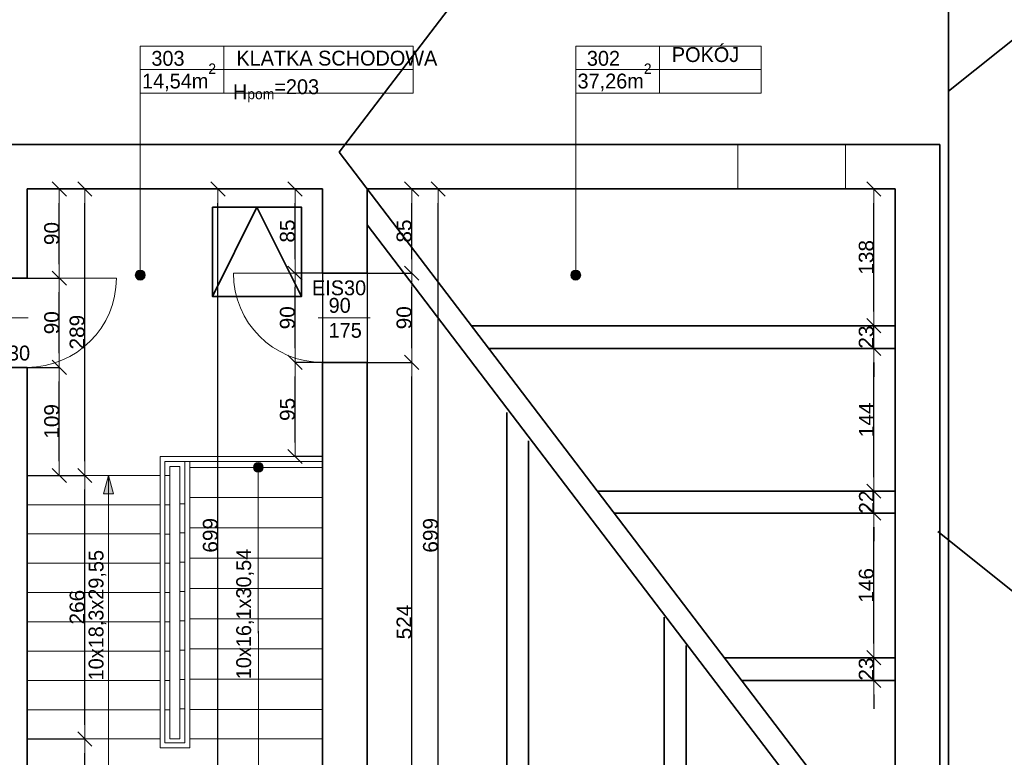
# Model space of a CAD drawing. Header units: metres. Extents: x 7506757 to 756746378, y 5735207 to 582114514.
# Tile 273 of 278: x 7695240 to 7705178, y 5928552 to 5935995. Entities that reach past the tile are written whole.
import ezdxf

# ---------------------------------------------------------------- set-up
doc = ezdxf.new("R2010")
doc.units = ezdxf.units.M
doc.header["$MEASUREMENT"] = 0
doc.header["$PDMODE"] = 2
doc.layers.get('0').update_dxf_attribs({"color": 250, "linetype": 'CONTINUOUS', "lineweight": 100, "plot": 0})
doc.layers.get('Defpoints').update_dxf_attribs({"linetype": 'CONTINUOUS'})
for name, color, linetype, lineweight in [('2D - Ogolne46', 7, 'CONTINUOUS', 18), ('7 - linia widok1', 7, 'CONTINUOUS', 13), ('M_OCIANA1', 7, 'CONTINUOUS', 13), ('M_OCIANA6', 5, 'CONTINUOUS', 35), ('M_OPISY1', 7, 'CONTINUOUS', 13), ('M_OPISY141', 7, 'CONTINUOUS', 0), ('m_umeblowanie1', 7, 'CONTINUOUS', 13), ('opis1', 7, 'CONTINUOUS', 13), ('WYMIARY', 8, 'CONTINUOUS', 13)]:
    doc.layers.add(name, color=color, linetype=linetype, lineweight=lineweight)
for name, color, linetype in [('M_OCIANA', 7, 'CONTINUOUS'), ('M_OPISY', 7, 'CONTINUOUS'), ('PWYMIAR', 7, 'CONTINUOUS')]:
    doc.layers.add(name, color=color, linetype=linetype)
doc.styles.add('GENERATED_STYLE_1', font='arial.ttf')
doc.styles.add('GENERATED_STYLE_2', font='txt')
doc.styles.add('GENERATED_STYLE_5', font='txt')
doc.dimstyles.new('GENERATED_STYLE__1', dxfattribs={"dimtxt": 150, "dimasz": 142.5, "dimexe": 0.18, "dimexo": 0, "dimgap": 0.09, "dimtad": 1, "dimdec": 0, "dimlfac": 0.1, "dimzin": 0, "dimdsep": 46, "dimtxsty": 'GENERATED_STYLE_1', "dimblk": 'ARROWHEAD_6', "dimblk1": 'ARROWHEAD_6', "dimblk2": 'ARROWHEAD_6', "dimcen": 0.09, "dimclrd": 251, "dimclre": 251, "dimclrt": 7, "dimazin": 0, "dimtfac": 1, "dimtdec": 4, "dimtmove": 0, "dimatfit": 3, "dimfxl": 0, "dimtolj": 1, "dimtzin": 0, "dimarcsym": 0})
doc.dimstyles.new('GENERATED_STYLE__2', dxfattribs={"dimtxt": 150, "dimasz": 142.5, "dimexe": 0.18, "dimexo": 0, "dimgap": 0.09, "dimtad": 1, "dimtih": 1, "dimtoh": 1, "dimdec": 0, "dimlfac": 0.1, "dimzin": 0, "dimdsep": 46, "dimtxsty": 'GENERATED_STYLE_1', "dimblk": 'ARROWHEAD_6', "dimblk1": 'ARROWHEAD_6', "dimblk2": 'ARROWHEAD_6', "dimcen": 0.09, "dimclrd": 251, "dimclre": 251, "dimclrt": 7, "dimazin": 0, "dimtfac": 1, "dimtdec": 4, "dimtmove": 0, "dimatfit": 3, "dimfxl": 0, "dimtolj": 1, "dimtzin": 0, "dimarcsym": 0})
doc.dimstyles.new('GENERATED_STYLE__3', dxfattribs={"dimtxt": 150, "dimasz": 142.5, "dimexe": 0.18, "dimexo": 0, "dimgap": 0.09, "dimtad": 1, "dimdec": 0, "dimlfac": 0.1, "dimzin": 0, "dimdsep": 46, "dimtxsty": 'GENERATED_STYLE_1', "dimblk": 'ARROWHEAD_6', "dimblk1": 'ARROWHEAD_6', "dimblk2": 'ARROWHEAD_6', "dimcen": 0.09, "dimclrd": 251, "dimclre": 251, "dimclrt": 7, "dimazin": 0, "dimtfac": 1, "dimtdec": 4, "dimtmove": 2, "dimatfit": 3, "dimfxl": 0, "dimtolj": 1, "dimtzin": 0, "dimarcsym": 0})

# ---------------------------------------------------------------- blocks, each defined once
blk = doc.blocks.new('Linia_27', base_point=(605370.8, 384381.4))
at = {"layer": 'M_OPISY1', "linetype": 'Continuous'}
blk.add_hatch(color=256, dxfattribs=at).paths.add_polyline_path([(605420.8, 382438), (605417, 382457.2), (605406.2, 382473.4), (605390, 382484.2), (605370.8, 382488), (605351.7, 382484.2), (605335.5, 382473.4), (605324.6, 382457.2), (605320.8, 382438), (605324.6, 382418.9), (605335.5, 382402.7), (605351.7, 382391.8), (605370.8, 382388), (605390, 382391.8), (605406.2, 382402.7), (605417, 382418.9)], flags=0)
blk.add_circle((605370.8, 382438), 50, dxfattribs=at)
at = {"layer": 'M_OPISY141', "linetype": 'Continuous'}
blk.add_line((605370.8, 384381.4), (605370.8, 382488), dxfattribs=at)
blk = doc.blocks.new('Linia_29', base_point=(600975, 384381.4))
at = {"layer": 'M_OPISY1', "linetype": 'Continuous'}
blk.add_hatch(color=256, dxfattribs=at).paths.add_polyline_path([(601025, 382438), (601021.2, 382457.2), (601010.3, 382473.4), (600994.1, 382484.2), (600975, 382488), (600955.9, 382484.2), (600939.6, 382473.4), (600928.8, 382457.2), (600925, 382438), (600928.8, 382418.9), (600939.6, 382402.7), (600955.9, 382391.8), (600975, 382388), (600994.1, 382391.8), (601010.3, 382402.7), (601021.2, 382418.9)], flags=0)
blk.add_circle((600975, 382438), 50, dxfattribs=at)
at = {"layer": 'M_OPISY141', "linetype": 'Continuous'}
blk.add_line((600975, 384381.4), (600975, 382488), dxfattribs=at)
blk = doc.blocks.new('Polilinia_3', base_point=(602167, 380498.2))
at = {"layer": 'M_OCIANA1', "linetype": 'Continuous'}
blk.add_hatch(color=256, dxfattribs=at).paths.add_polyline_path([(602217, 380498.2), (602213.2, 380517.4), (602202.4, 380533.6), (602186.2, 380544.4), (602167, 380548.2), (602147.9, 380544.4), (602131.7, 380533.6), (602120.8, 380517.4), (602117, 380498.2), (602120.8, 380479.1), (602131.7, 380462.9), (602147.9, 380452), (602167, 380448.2), (602186.2, 380452), (602202.4, 380462.9), (602213.2, 380479.1)], flags=0)
at = {"layer": 'M_OCIANA1', "linetype": 'Continuous', "flags": 128}
blk.add_lwpolyline([(602167, 380448.2), (602167.1, 377197.7), (600654.7, 377197.7), (600654.7, 380417.2)], dxfattribs=at)
at = {"layer": 'M_OCIANA1', "linetype": 'Continuous'}
blk.add_circle((602167, 380498.2), 50, dxfattribs=at)
blk = doc.blocks.new('Polilinia_4', base_point=(602167, 380498.2))
at = {"layer": 'M_OCIANA1', "linetype": 'Continuous'}
blk.add_hatch(color=256, dxfattribs=at).paths.add_polyline_path([(600654.7, 380417.2), (600704.7, 380230.6), (600604.7, 380230.6)], flags=0)
for p, q in [((600654.7, 380417.2), (600604.7, 380230.6)), ((600654.7, 380417.2), (600704.7, 380230.6)), ((600704.7, 380230.6), (600604.7, 380230.6))]:
    blk.add_line(p, q, dxfattribs=at)
at = {"layer": 'M_OCIANA1', "linetype": 'Continuous', "flags": 128}
blk.add_lwpolyline([(602167, 380498.2), (602167.1, 377197.7), (600654.7, 377197.7), (600654.7, 380230.6)], dxfattribs=at)
blk = doc.blocks.new('ARROWHEAD_6')
at = {"color": 0, "linetype": 'Continuous', "lineweight": 0}
for p, q in [((0, 0), (-1, 0)), ((-0.5, -0.5), (0.5, 0.5))]:
    blk.add_line(p, q, dxfattribs=at)
blk = doc.blocks.new('*D6877')
at = {"layer": 'Defpoints', "color": 0, "linetype": 'Continuous', "transparency": 16777216}
for p in [(7695316.1, 5928736.8), (7695896.3, 5928736.8), (7695316.1, 5927296.8)]:
    blk.add_point(p, dxfattribs=at)
at = {"layer": 'PWYMIAR', "color": 251, "linetype": 'Continuous', "lineweight": -2, "transparency": 16777216}
for p, q in [((7695316.1, 5928736.8), (7695896.5, 5928736.8)), ((7695896.3, 5927439.3), (7695896.3, 5928594.3)), ((7695316.1, 5927296.8), (7695896.5, 5927296.8))]:
    blk.add_line(p, q, dxfattribs=at)
at = {"layer": 'PWYMIAR', "color": 251, "linetype": 'Continuous', "lineweight": -2, "transparency": 16777216, "xscale": 142.5, "yscale": 142.5, "zscale": 142.5}
for p, rotation in [((7695896.3, 5928736.8), 90), ((7695896.3, 5927296.8), 270)]:
    blk.add_blockref('ARROWHEAD_6', p, dxfattribs=dict(at, rotation=rotation))
at = {"layer": 'PWYMIAR', "color": 7, "linetype": 'Continuous', "lineweight": 13, "transparency": 16777216, "insert": (7695820.9, 5928016.8), "char_height": 150, "attachment_point": 5, "rotation": 90, "style": 'GENERATED_STYLE_1'}
blk.add_mtext('\\A1;144', dxfattribs=at)
blk = doc.blocks.new('*D6878')
at = {"layer": 'Defpoints', "color": 0, "linetype": 'Continuous', "transparency": 16777216}
for p in [(7695316.1, 5931396.3), (7695896.3, 5931396.3), (7695316.1, 5928736.8)]:
    blk.add_point(p, dxfattribs=at)
at = {"layer": 'PWYMIAR', "color": 251, "linetype": 'Continuous', "lineweight": -2, "transparency": 16777216}
for p, q in [((7695316.1, 5931396.3), (7695896.5, 5931396.3)), ((7695896.3, 5928879.3), (7695896.3, 5931253.8)), ((7695316.1, 5928736.8), (7695896.5, 5928736.8))]:
    blk.add_line(p, q, dxfattribs=at)
at = {"layer": 'PWYMIAR', "color": 251, "linetype": 'Continuous', "lineweight": -2, "transparency": 16777216, "xscale": 142.5, "yscale": 142.5, "zscale": 142.5}
for p, rotation in [((7695896.3, 5931396.3), 90), ((7695896.3, 5928736.8), 270)]:
    blk.add_blockref('ARROWHEAD_6', p, dxfattribs=dict(at, rotation=rotation))
at = {"layer": 'PWYMIAR', "color": 7, "linetype": 'Continuous', "lineweight": 13, "transparency": 16777216, "insert": (7695819.6, 5930066.6), "char_height": 150, "attachment_point": 5, "rotation": 90, "style": 'GENERATED_STYLE_1'}
blk.add_mtext('\\A1;266', dxfattribs=at)
blk = doc.blocks.new('*D6879')
at = {"layer": 'Defpoints', "color": 0, "linetype": 'Continuous', "transparency": 16777216}
for p in [(7695316.1, 5934286.8), (7695896.3, 5934286.8), (7695316.1, 5931396.3)]:
    blk.add_point(p, dxfattribs=at)
at = {"layer": 'PWYMIAR', "color": 251, "linetype": 'Continuous', "lineweight": -2, "transparency": 16777216}
for p, q in [((7695316.1, 5934286.8), (7695896.5, 5934286.8)), ((7695896.3, 5931538.8), (7695896.3, 5934144.3)), ((7695316.1, 5931396.3), (7695896.5, 5931396.3))]:
    blk.add_line(p, q, dxfattribs=at)
at = {"layer": 'PWYMIAR', "color": 251, "linetype": 'Continuous', "lineweight": -2, "transparency": 16777216, "xscale": 142.5, "yscale": 142.5, "zscale": 142.5}
for p, rotation in [((7695896.3, 5934286.8), 90), ((7695896.3, 5931396.3), 270)]:
    blk.add_blockref('ARROWHEAD_6', p, dxfattribs=dict(at, rotation=rotation))
at = {"layer": 'PWYMIAR', "color": 7, "linetype": 'Continuous', "lineweight": 13, "transparency": 16777216, "insert": (7695819.6, 5932841.6), "char_height": 150, "attachment_point": 5, "rotation": 90, "style": 'GENERATED_STYLE_1'}
blk.add_mtext('\\A1;289', dxfattribs=at)
blk = doc.blocks.new('*D6880')
at = {"layer": 'Defpoints', "color": 0, "linetype": 'Continuous', "transparency": 16777216}
for p in [(7698018.9, 5932536.8), (7698296.1, 5932536.8), (7698296.1, 5931587.4)]:
    blk.add_point(p, dxfattribs=at)
at = {"layer": 'PWYMIAR', "color": 251, "linetype": 'Continuous', "lineweight": -2, "transparency": 16777216}
for p, q in [((7698296.1, 5932536.8), (7698018.7, 5932536.8)), ((7698018.9, 5931729.9), (7698018.9, 5932394.3)), ((7698296.1, 5931587.4), (7698018.7, 5931587.4))]:
    blk.add_line(p, q, dxfattribs=at)
at = {"layer": 'PWYMIAR', "color": 251, "linetype": 'Continuous', "lineweight": -2, "transparency": 16777216, "xscale": 142.5, "yscale": 142.5, "zscale": 142.5}
for p, rotation in [((7698018.9, 5932536.8), 90), ((7698018.9, 5931587.4), 270)]:
    blk.add_blockref('ARROWHEAD_6', p, dxfattribs=dict(at, rotation=rotation))
at = {"layer": 'PWYMIAR', "color": 7, "linetype": 'Continuous', "lineweight": 13, "transparency": 16777216, "insert": (7697942.2, 5932062.1), "char_height": 150, "attachment_point": 5, "rotation": 90, "style": 'GENERATED_STYLE_1'}
blk.add_mtext('\\A1;95', dxfattribs=at)
blk = doc.blocks.new('*D6881')
at = {"layer": 'Defpoints', "color": 0, "linetype": 'Continuous', "transparency": 16777216}
for p in [(7698018.9, 5933436.8), (7698296.1, 5933436.8), (7698296.1, 5932536.8)]:
    blk.add_point(p, dxfattribs=at)
at = {"layer": 'PWYMIAR', "color": 251, "linetype": 'Continuous', "lineweight": -2, "transparency": 16777216}
for p, q in [((7698296.1, 5933436.8), (7698018.7, 5933436.8)), ((7698018.9, 5932679.3), (7698018.9, 5933294.3)), ((7698296.1, 5932536.8), (7698018.7, 5932536.8))]:
    blk.add_line(p, q, dxfattribs=at)
at = {"layer": 'PWYMIAR', "color": 251, "linetype": 'Continuous', "lineweight": -2, "transparency": 16777216, "xscale": 142.5, "yscale": 142.5, "zscale": 142.5}
for p, rotation in [((7698018.9, 5933436.8), 90), ((7698018.9, 5932536.8), 270)]:
    blk.add_blockref('ARROWHEAD_6', p, dxfattribs=dict(at, rotation=rotation))
at = {"layer": 'PWYMIAR', "color": 7, "linetype": 'Continuous', "lineweight": 13, "transparency": 16777216, "insert": (7697942.2, 5932986.8), "char_height": 150, "attachment_point": 5, "rotation": 90, "style": 'GENERATED_STYLE_1'}
blk.add_mtext('\\A1;90', dxfattribs=at)
blk = doc.blocks.new('*D6882')
at = {"layer": 'Defpoints', "color": 0, "linetype": 'Continuous', "transparency": 16777216}
for p in [(7698018.9, 5934286.8), (7698296.1, 5934286.8), (7698296.1, 5933436.8)]:
    blk.add_point(p, dxfattribs=at)
at = {"layer": 'PWYMIAR', "color": 251, "linetype": 'Continuous', "lineweight": -2, "transparency": 16777216}
for p, q in [((7698296.1, 5934286.8), (7698018.7, 5934286.8)), ((7698018.9, 5933579.3), (7698018.9, 5934144.3)), ((7698296.1, 5933436.8), (7698018.7, 5933436.8))]:
    blk.add_line(p, q, dxfattribs=at)
at = {"layer": 'PWYMIAR', "color": 251, "linetype": 'Continuous', "lineweight": -2, "transparency": 16777216, "xscale": 142.5, "yscale": 142.5, "zscale": 142.5}
for p, rotation in [((7698018.9, 5934286.8), 90), ((7698018.9, 5933436.8), 270)]:
    blk.add_blockref('ARROWHEAD_6', p, dxfattribs=dict(at, rotation=rotation))
at = {"layer": 'PWYMIAR', "color": 7, "linetype": 'Continuous', "lineweight": 13, "transparency": 16777216, "insert": (7697942.2, 5933861.8), "char_height": 150, "attachment_point": 5, "rotation": 90, "style": 'GENERATED_STYLE_1'}
blk.add_mtext('\\A1;85', dxfattribs=at)
blk = doc.blocks.new('*D6883')
at = {"layer": 'Defpoints', "color": 0, "linetype": 'Continuous', "transparency": 16777216}
for p in [(7695316.1, 5932486.8), (7695639.6, 5932486.8), (7695316.1, 5931396.3)]:
    blk.add_point(p, dxfattribs=at)
at = {"layer": 'PWYMIAR', "color": 251, "linetype": 'Continuous', "lineweight": -2, "transparency": 16777216}
for p, q in [((7695316.1, 5932486.8), (7695639.7, 5932486.8)), ((7695639.6, 5931538.8), (7695639.6, 5932344.3)), ((7695316.1, 5931396.3), (7695639.7, 5931396.3))]:
    blk.add_line(p, q, dxfattribs=at)
at = {"layer": 'PWYMIAR', "color": 251, "linetype": 'Continuous', "lineweight": -2, "transparency": 16777216, "xscale": 142.5, "yscale": 142.5, "zscale": 142.5}
for p, rotation in [((7695639.6, 5932486.8), 90), ((7695639.6, 5931396.3), 270)]:
    blk.add_blockref('ARROWHEAD_6', p, dxfattribs=dict(at, rotation=rotation))
at = {"layer": 'PWYMIAR', "color": 7, "linetype": 'Continuous', "lineweight": 13, "transparency": 16777216, "insert": (7695562.9, 5931941.6), "char_height": 150, "attachment_point": 5, "rotation": 90, "style": 'GENERATED_STYLE_1'}
blk.add_mtext('\\A1;109', dxfattribs=at)
blk = doc.blocks.new('*D6884')
at = {"layer": 'Defpoints', "color": 0, "linetype": 'Continuous', "transparency": 16777216}
for p in [(7695316.1, 5933386.8), (7695639.6, 5933386.8), (7695316.1, 5932486.8)]:
    blk.add_point(p, dxfattribs=at)
at = {"layer": 'PWYMIAR', "color": 251, "linetype": 'Continuous', "lineweight": -2, "transparency": 16777216}
for p, q in [((7695316.1, 5933386.8), (7695639.7, 5933386.8)), ((7695639.6, 5932629.3), (7695639.6, 5933244.3)), ((7695316.1, 5932486.8), (7695639.7, 5932486.8))]:
    blk.add_line(p, q, dxfattribs=at)
at = {"layer": 'PWYMIAR', "color": 251, "linetype": 'Continuous', "lineweight": -2, "transparency": 16777216, "xscale": 142.5, "yscale": 142.5, "zscale": 142.5}
for p, rotation in [((7695639.6, 5933386.8), 90), ((7695639.6, 5932486.8), 270)]:
    blk.add_blockref('ARROWHEAD_6', p, dxfattribs=dict(at, rotation=rotation))
at = {"layer": 'PWYMIAR', "color": 7, "linetype": 'Continuous', "lineweight": 13, "transparency": 16777216, "insert": (7695562.9, 5932936.8), "char_height": 150, "attachment_point": 5, "rotation": 90, "style": 'GENERATED_STYLE_1'}
blk.add_mtext('\\A1;90', dxfattribs=at)
blk = doc.blocks.new('*D6885')
at = {"layer": 'Defpoints', "color": 0, "linetype": 'Continuous', "transparency": 16777216}
for p in [(7695316.1, 5934286.8), (7695639.6, 5934286.8), (7695316.1, 5933386.8)]:
    blk.add_point(p, dxfattribs=at)
at = {"layer": 'PWYMIAR', "color": 251, "linetype": 'Continuous', "lineweight": -2, "transparency": 16777216}
for p, q in [((7695316.1, 5934286.8), (7695639.7, 5934286.8)), ((7695639.6, 5933529.3), (7695639.6, 5934144.3)), ((7695316.1, 5933386.8), (7695639.7, 5933386.8))]:
    blk.add_line(p, q, dxfattribs=at)
at = {"layer": 'PWYMIAR', "color": 251, "linetype": 'Continuous', "lineweight": -2, "transparency": 16777216, "xscale": 142.5, "yscale": 142.5, "zscale": 142.5}
for p, rotation in [((7695639.6, 5934286.8), 90), ((7695639.6, 5933386.8), 270)]:
    blk.add_blockref('ARROWHEAD_6', p, dxfattribs=dict(at, rotation=rotation))
at = {"layer": 'PWYMIAR', "color": 7, "linetype": 'Continuous', "lineweight": 13, "transparency": 16777216, "insert": (7695562.9, 5933836.8), "char_height": 150, "attachment_point": 5, "rotation": 90, "style": 'GENERATED_STYLE_1'}
blk.add_mtext('\\A1;90', dxfattribs=at)
blk = doc.blocks.new('*D6886')
at = {"layer": 'Defpoints', "color": 0, "linetype": 'Continuous', "transparency": 16777216}
for p in [(7695316.1, 5934286.8), (7697241.1, 5934286.8), (7695316.1, 5927296.8)]:
    blk.add_point(p, dxfattribs=at)
at = {"layer": 'PWYMIAR', "color": 251, "linetype": 'Continuous', "lineweight": -2, "transparency": 16777216}
for p, q in [((7695316.1, 5934286.8), (7697241.3, 5934286.8)), ((7697241.1, 5927439.3), (7697241.1, 5934144.3)), ((7695316.1, 5927296.8), (7697241.3, 5927296.8))]:
    blk.add_line(p, q, dxfattribs=at)
at = {"layer": 'PWYMIAR', "color": 251, "linetype": 'Continuous', "lineweight": -2, "transparency": 16777216, "xscale": 142.5, "yscale": 142.5, "zscale": 142.5}
for p, rotation in [((7697241.1, 5934286.8), 90), ((7697241.1, 5927296.8), 270)]:
    blk.add_blockref('ARROWHEAD_6', p, dxfattribs=dict(at, rotation=rotation))
at = {"layer": 'PWYMIAR', "color": 7, "linetype": 'Continuous', "lineweight": 13, "transparency": 16777216, "insert": (7697164.4, 5930791.8), "char_height": 150, "attachment_point": 5, "rotation": 90, "style": 'GENERATED_STYLE_1'}
blk.add_mtext('\\A1;699', dxfattribs=at)
blk = doc.blocks.new('*D6887')
at = {"layer": 'Defpoints', "color": 0, "linetype": 'Continuous', "transparency": 16777216}
for p in [(7698296.1, 5934286.8), (7698746.1, 5933436.8), (7698746.1, 5927996.4)]:
    blk.add_point(p, dxfattribs=at)
at = {"layer": 'PWYMIAR', "color": 251, "linetype": 'Continuous', "lineweight": -2, "transparency": 16777216}
for p, q in [((7698296.1, 5934286.8), (7698296.1, 5927996.2)), ((7698746.1, 5933436.8), (7698746.1, 5927996.2)), ((7698438.6, 5927996.4), (7698603.6, 5927996.4))]:
    blk.add_line(p, q, dxfattribs=at)
at = {"layer": 'PWYMIAR', "color": 251, "linetype": 'Continuous', "lineweight": -2, "transparency": 16777216, "xscale": 142.5, "yscale": 142.5, "zscale": 142.5, "rotation": 180}
blk.add_blockref('ARROWHEAD_6', (7698296.1, 5927996.4), dxfattribs=at)
at = {"layer": 'PWYMIAR', "color": 251, "linetype": 'Continuous', "lineweight": -2, "transparency": 16777216, "xscale": 142.5, "yscale": 142.5, "zscale": 142.5}
blk.add_blockref('ARROWHEAD_6', (7698746.1, 5927996.4), dxfattribs=at)
at = {"layer": 'PWYMIAR', "color": 7, "linetype": 'Continuous', "lineweight": 13, "transparency": 16777216, "insert": (7698521.1, 5928072.7), "char_height": 150, "attachment_point": 5, "style": 'GENERATED_STYLE_1'}
blk.add_mtext('\\A1;45', dxfattribs=at)
blk = doc.blocks.new('*D6888')
at = {"layer": 'Defpoints', "color": 0, "linetype": 'Continuous', "transparency": 16777216}
for p in [(7704076.1, 5934286.8), (7698746.1, 5933436.8), (7704076.1, 5927996.4)]:
    blk.add_point(p, dxfattribs=at)
at = {"layer": 'PWYMIAR', "color": 251, "linetype": 'Continuous', "lineweight": -2, "transparency": 16777216}
for p, q in [((7704076.1, 5934286.8), (7704076.1, 5927996.2)), ((7698746.1, 5933436.8), (7698746.1, 5927996.2)), ((7698888.6, 5927996.4), (7703933.6, 5927996.4))]:
    blk.add_line(p, q, dxfattribs=at)
at = {"layer": 'PWYMIAR', "color": 251, "linetype": 'Continuous', "lineweight": -2, "transparency": 16777216, "xscale": 142.5, "yscale": 142.5, "zscale": 142.5, "rotation": 180}
blk.add_blockref('ARROWHEAD_6', (7698746.1, 5927996.4), dxfattribs=at)
at = {"layer": 'PWYMIAR', "color": 251, "linetype": 'Continuous', "lineweight": -2, "transparency": 16777216, "xscale": 142.5, "yscale": 142.5, "zscale": 142.5}
blk.add_blockref('ARROWHEAD_6', (7704076.1, 5927996.4), dxfattribs=at)
at = {"layer": 'PWYMIAR', "color": 7, "linetype": 'Continuous', "lineweight": 13, "transparency": 16777216, "insert": (7701411.1, 5928073.1), "char_height": 150, "attachment_point": 5, "style": 'GENERATED_STYLE_1'}
blk.add_mtext('\\A1;533', dxfattribs=at)
blk = doc.blocks.new('*D6917')
at = {"layer": 'Defpoints', "color": 0, "linetype": 'Continuous', "transparency": 16777216}
for p in [(7698746.1, 5932536.8), (7699196.6, 5932536.8), (7698746.1, 5927296.8)]:
    blk.add_point(p, dxfattribs=at)
at = {"layer": 'PWYMIAR', "color": 251, "linetype": 'Continuous', "lineweight": -2, "transparency": 16777216}
for p, q in [((7698746.1, 5932536.8), (7699196.7, 5932536.8)), ((7699196.6, 5927439.3), (7699196.6, 5932394.3)), ((7698746.1, 5927296.8), (7699196.7, 5927296.8))]:
    blk.add_line(p, q, dxfattribs=at)
at = {"layer": 'PWYMIAR', "color": 251, "linetype": 'Continuous', "lineweight": -2, "transparency": 16777216, "xscale": 142.5, "yscale": 142.5, "zscale": 142.5}
for p, rotation in [((7699196.6, 5932536.8), 90), ((7699196.6, 5927296.8), 270)]:
    blk.add_blockref('ARROWHEAD_6', p, dxfattribs=dict(at, rotation=rotation))
at = {"layer": 'PWYMIAR', "color": 7, "linetype": 'Continuous', "lineweight": 13, "transparency": 16777216, "insert": (7699119.9, 5929916.8), "char_height": 150, "attachment_point": 5, "rotation": 90, "style": 'GENERATED_STYLE_1'}
blk.add_mtext('\\A1;524', dxfattribs=at)
blk = doc.blocks.new('*D6918')
at = {"layer": 'Defpoints', "color": 0, "linetype": 'Continuous', "transparency": 16777216}
for p in [(7698746.1, 5933436.8), (7699196.6, 5933436.8), (7698746.1, 5932536.8)]:
    blk.add_point(p, dxfattribs=at)
at = {"layer": 'PWYMIAR', "color": 251, "linetype": 'Continuous', "lineweight": -2, "transparency": 16777216}
for p, q in [((7698746.1, 5933436.8), (7699196.7, 5933436.8)), ((7699196.6, 5932679.3), (7699196.6, 5933294.3)), ((7698746.1, 5932536.8), (7699196.7, 5932536.8))]:
    blk.add_line(p, q, dxfattribs=at)
at = {"layer": 'PWYMIAR', "color": 251, "linetype": 'Continuous', "lineweight": -2, "transparency": 16777216, "xscale": 142.5, "yscale": 142.5, "zscale": 142.5}
for p, rotation in [((7699196.6, 5933436.8), 90), ((7699196.6, 5932536.8), 270)]:
    blk.add_blockref('ARROWHEAD_6', p, dxfattribs=dict(at, rotation=rotation))
at = {"layer": 'PWYMIAR', "color": 7, "linetype": 'Continuous', "lineweight": 13, "transparency": 16777216, "insert": (7699119.9, 5932986.8), "char_height": 150, "attachment_point": 5, "rotation": 90, "style": 'GENERATED_STYLE_1'}
blk.add_mtext('\\A1;90', dxfattribs=at)
blk = doc.blocks.new('*D6919')
at = {"layer": 'Defpoints', "color": 0, "linetype": 'Continuous', "transparency": 16777216}
for p in [(7698746.1, 5934286.8), (7699196.6, 5934286.8), (7698746.1, 5933436.8)]:
    blk.add_point(p, dxfattribs=at)
at = {"layer": 'PWYMIAR', "color": 251, "linetype": 'Continuous', "lineweight": -2, "transparency": 16777216}
for p, q in [((7698746.1, 5934286.8), (7699196.7, 5934286.8)), ((7699196.6, 5933579.3), (7699196.6, 5934144.3)), ((7698746.1, 5933436.8), (7699196.7, 5933436.8))]:
    blk.add_line(p, q, dxfattribs=at)
at = {"layer": 'PWYMIAR', "color": 251, "linetype": 'Continuous', "lineweight": -2, "transparency": 16777216, "xscale": 142.5, "yscale": 142.5, "zscale": 142.5}
for p, rotation in [((7699196.6, 5934286.8), 90), ((7699196.6, 5933436.8), 270)]:
    blk.add_blockref('ARROWHEAD_6', p, dxfattribs=dict(at, rotation=rotation))
at = {"layer": 'PWYMIAR', "color": 7, "linetype": 'Continuous', "lineweight": 13, "transparency": 16777216, "insert": (7699119.9, 5933861.8), "char_height": 150, "attachment_point": 5, "rotation": 90, "style": 'GENERATED_STYLE_1'}
blk.add_mtext('\\A1;85', dxfattribs=at)
blk = doc.blocks.new('*D6921')
at = {"layer": 'Defpoints', "color": 0, "linetype": 'Continuous', "transparency": 16777216}
for p in [(7698746.1, 5934286.8), (7699463.4, 5934286.8), (7698746.1, 5927296.8)]:
    blk.add_point(p, dxfattribs=at)
at = {"layer": 'PWYMIAR', "color": 251, "linetype": 'Continuous', "lineweight": -2, "transparency": 16777216}
for p, q in [((7698746.1, 5934286.8), (7699463.5, 5934286.8)), ((7699463.4, 5927439.3), (7699463.4, 5934144.3)), ((7698746.1, 5927296.8), (7699463.5, 5927296.8))]:
    blk.add_line(p, q, dxfattribs=at)
at = {"layer": 'PWYMIAR', "color": 251, "linetype": 'Continuous', "lineweight": -2, "transparency": 16777216, "xscale": 142.5, "yscale": 142.5, "zscale": 142.5}
for p, rotation in [((7699463.4, 5934286.8), 90), ((7699463.4, 5927296.8), 270)]:
    blk.add_blockref('ARROWHEAD_6', p, dxfattribs=dict(at, rotation=rotation))
at = {"layer": 'PWYMIAR', "color": 7, "linetype": 'Continuous', "lineweight": 13, "transparency": 16777216, "insert": (7699386.7, 5930791.8), "char_height": 150, "attachment_point": 5, "rotation": 90, "style": 'GENERATED_STYLE_1'}
blk.add_mtext('\\A1;699', dxfattribs=at)
blk = doc.blocks.new('*D6922')
at = {"layer": 'Defpoints', "color": 0, "linetype": 'Continuous', "transparency": 16777216}
for p in [(7703861.9, 5929556.8), (7704076.1, 5929556.8), (7704076.1, 5929326.8)]:
    blk.add_point(p, dxfattribs=at)
at = {"layer": 'PWYMIAR', "color": 251, "linetype": 'Continuous', "lineweight": -2, "transparency": 16777216}
for p, q in [((7703861.9, 5929699.3), (7703861.9, 5929841.8)), ((7704076.1, 5929556.8), (7703861.7, 5929556.8)), ((7703861.9, 5929326.8), (7703861.9, 5929556.8)), ((7704076.1, 5929326.8), (7703861.7, 5929326.8)), ((7703861.9, 5929184.3), (7703861.9, 5929041.8))]:
    blk.add_line(p, q, dxfattribs=at)
at = {"layer": 'PWYMIAR', "color": 251, "linetype": 'Continuous', "lineweight": -2, "transparency": 16777216, "xscale": 142.5, "yscale": 142.5, "zscale": 142.5}
for p, rotation in [((7703861.9, 5929556.8), 270), ((7703861.9, 5929326.8), 90)]:
    blk.add_blockref('ARROWHEAD_6', p, dxfattribs=dict(at, rotation=rotation))
at = {"layer": 'PWYMIAR', "color": 7, "linetype": 'Continuous', "lineweight": 13, "transparency": 16777216, "insert": (7703785.1, 5929441.8), "char_height": 150, "attachment_point": 5, "rotation": 90, "style": 'GENERATED_STYLE_1'}
blk.add_mtext('\\A1;23', dxfattribs=at)
blk = doc.blocks.new('*D6923')
at = {"layer": 'Defpoints', "color": 0, "linetype": 'Continuous', "transparency": 16777216}
for p in [(7703861.9, 5931016.8), (7704076.1, 5931016.8), (7704076.1, 5929556.8)]:
    blk.add_point(p, dxfattribs=at)
at = {"layer": 'PWYMIAR', "color": 251, "linetype": 'Continuous', "lineweight": -2, "transparency": 16777216}
for p, q in [((7704076.1, 5931016.8), (7703861.7, 5931016.8)), ((7703861.9, 5929699.3), (7703861.9, 5930874.3)), ((7704076.1, 5929556.8), (7703861.7, 5929556.8))]:
    blk.add_line(p, q, dxfattribs=at)
at = {"layer": 'PWYMIAR', "color": 251, "linetype": 'Continuous', "lineweight": -2, "transparency": 16777216, "xscale": 142.5, "yscale": 142.5, "zscale": 142.5}
for p, rotation in [((7703861.9, 5931016.8), 90), ((7703861.9, 5929556.8), 270)]:
    blk.add_blockref('ARROWHEAD_6', p, dxfattribs=dict(at, rotation=rotation))
at = {"layer": 'PWYMIAR', "color": 7, "linetype": 'Continuous', "lineweight": 13, "transparency": 16777216, "insert": (7703785.2, 5930286.8), "char_height": 150, "attachment_point": 5, "rotation": 90, "style": 'GENERATED_STYLE_1'}
blk.add_mtext('\\A1;146', dxfattribs=at)
blk = doc.blocks.new('*D6924')
at = {"layer": 'Defpoints', "color": 0, "linetype": 'Continuous', "transparency": 16777216}
for p in [(7703861.9, 5931236.8), (7704076.1, 5931236.8), (7704076.1, 5931016.8)]:
    blk.add_point(p, dxfattribs=at)
at = {"layer": 'PWYMIAR', "color": 251, "linetype": 'Continuous', "lineweight": -2, "transparency": 16777216}
for p, q in [((7703861.9, 5931379.3), (7703861.9, 5931521.8)), ((7704076.1, 5931236.8), (7703861.7, 5931236.8)), ((7703861.9, 5931016.8), (7703861.9, 5931236.8)), ((7704076.1, 5931016.8), (7703861.7, 5931016.8)), ((7703861.9, 5930874.3), (7703861.9, 5930731.8))]:
    blk.add_line(p, q, dxfattribs=at)
at = {"layer": 'PWYMIAR', "color": 251, "linetype": 'Continuous', "lineweight": -2, "transparency": 16777216, "xscale": 142.5, "yscale": 142.5, "zscale": 142.5}
for p, rotation in [((7703861.9, 5931236.8), 270), ((7703861.9, 5931016.8), 90)]:
    blk.add_blockref('ARROWHEAD_6', p, dxfattribs=dict(at, rotation=rotation))
at = {"layer": 'PWYMIAR', "color": 7, "linetype": 'Continuous', "lineweight": 13, "transparency": 16777216, "insert": (7703786.5, 5931126.8), "char_height": 150, "attachment_point": 5, "rotation": 90, "style": 'GENERATED_STYLE_1'}
blk.add_mtext('\\A1;22', dxfattribs=at)
blk = doc.blocks.new('*D6925')
at = {"layer": 'Defpoints', "color": 0, "linetype": 'Continuous', "transparency": 16777216}
for p in [(7703861.9, 5932676.8), (7704076.1, 5932676.8), (7704076.1, 5931236.8)]:
    blk.add_point(p, dxfattribs=at)
at = {"layer": 'PWYMIAR', "color": 251, "linetype": 'Continuous', "lineweight": -2, "transparency": 16777216}
for p, q in [((7704076.1, 5932676.8), (7703861.7, 5932676.8)), ((7703861.9, 5931379.3), (7703861.9, 5932534.3)), ((7704076.1, 5931236.8), (7703861.7, 5931236.8))]:
    blk.add_line(p, q, dxfattribs=at)
at = {"layer": 'PWYMIAR', "color": 251, "linetype": 'Continuous', "lineweight": -2, "transparency": 16777216, "xscale": 142.5, "yscale": 142.5, "zscale": 142.5}
for p, rotation in [((7703861.9, 5932676.8), 90), ((7703861.9, 5931236.8), 270)]:
    blk.add_blockref('ARROWHEAD_6', p, dxfattribs=dict(at, rotation=rotation))
at = {"layer": 'PWYMIAR', "color": 7, "linetype": 'Continuous', "lineweight": 13, "transparency": 16777216, "insert": (7703786.5, 5931956.8), "char_height": 150, "attachment_point": 5, "rotation": 90, "style": 'GENERATED_STYLE_1'}
blk.add_mtext('\\A1;144', dxfattribs=at)
blk = doc.blocks.new('*D6926')
at = {"layer": 'Defpoints', "color": 0, "linetype": 'Continuous', "transparency": 16777216}
for p in [(7703861.9, 5932906.8), (7704076.1, 5932906.8), (7704076.1, 5932676.8)]:
    blk.add_point(p, dxfattribs=at)
at = {"layer": 'PWYMIAR', "color": 251, "linetype": 'Continuous', "lineweight": -2, "transparency": 16777216}
for p, q in [((7703861.9, 5933049.3), (7703861.9, 5933191.8)), ((7704076.1, 5932906.8), (7703861.7, 5932906.8)), ((7703861.9, 5932676.8), (7703861.9, 5932906.8)), ((7704076.1, 5932676.8), (7703861.7, 5932676.8)), ((7703861.9, 5932534.3), (7703861.9, 5932391.8))]:
    blk.add_line(p, q, dxfattribs=at)
at = {"layer": 'PWYMIAR', "color": 251, "linetype": 'Continuous', "lineweight": -2, "transparency": 16777216, "xscale": 142.5, "yscale": 142.5, "zscale": 142.5}
for p, rotation in [((7703861.9, 5932906.8), 270), ((7703861.9, 5932676.8), 90)]:
    blk.add_blockref('ARROWHEAD_6', p, dxfattribs=dict(at, rotation=rotation))
at = {"layer": 'PWYMIAR', "color": 7, "linetype": 'Continuous', "lineweight": 13, "transparency": 16777216, "insert": (7703785.1, 5932791.8), "char_height": 150, "attachment_point": 5, "rotation": 90, "style": 'GENERATED_STYLE_1'}
blk.add_mtext('\\A1;23', dxfattribs=at)
blk = doc.blocks.new('*D6927')
at = {"layer": 'Defpoints', "color": 0, "linetype": 'Continuous', "transparency": 16777216}
for p in [(7703861.9, 5934286.8), (7704076.1, 5934286.8), (7704076.1, 5932906.8)]:
    blk.add_point(p, dxfattribs=at)
at = {"layer": 'PWYMIAR', "color": 251, "linetype": 'Continuous', "lineweight": -2, "transparency": 16777216}
for p, q in [((7704076.1, 5934286.8), (7703861.7, 5934286.8)), ((7703861.9, 5933049.3), (7703861.9, 5934144.3)), ((7704076.1, 5932906.8), (7703861.7, 5932906.8))]:
    blk.add_line(p, q, dxfattribs=at)
at = {"layer": 'PWYMIAR', "color": 251, "linetype": 'Continuous', "lineweight": -2, "transparency": 16777216, "xscale": 142.5, "yscale": 142.5, "zscale": 142.5}
for p, rotation in [((7703861.9, 5934286.8), 90), ((7703861.9, 5932906.8), 270)]:
    blk.add_blockref('ARROWHEAD_6', p, dxfattribs=dict(at, rotation=rotation))
at = {"layer": 'PWYMIAR', "color": 7, "linetype": 'Continuous', "lineweight": 13, "transparency": 16777216, "insert": (7703785.1, 5933596.8), "char_height": 150, "attachment_point": 5, "rotation": 90, "style": 'GENERATED_STYLE_1'}
blk.add_mtext('\\A1;138', dxfattribs=at)

msp = doc.modelspace()

# ---------------------------------------------------------------- linework, layer by layer
at = {"layer": '7 - linia widok1', "linetype": 'Continuous'}
for p, q in [((7695324.3, 5932986.5), (7694799.8, 5932986.5)), ((7698777.9, 5932986.5), (7698253.4, 5932986.5))]:
    msp.add_line(p, q, dxfattribs=at)
at = {"layer": 'M_OCIANA1', "linetype": 'Continuous', "flags": 128}
msp.add_lwpolyline([(7703576.7, 5934736.8), (7702489.1, 5934736.8), (7702489.1, 5934286.8), (7703576.7, 5934286.8)], close=True, dxfattribs=at)
at = {"layer": 'M_OCIANA6'}
for p, q in [((7698463.8, 5934657.1), (7704616.1, 5942726.8)), ((7704616.1, 5926846.8), (7704616.1, 5942726.8)), ((7712576.1, 5941636.8), (7704616.1, 5935273.8)), ((7698463.8, 5934657.1), (7704076.1, 5927295.7)), ((7698746.1, 5933924), (7703798.5, 5927296.8)), ((7704076.1, 5932906.8), (7699798.2, 5932906.8)), ((7704076.1, 5932676.8), (7699973.5, 5932676.8)), ((7700156.1, 5932030.2), (7700156.1, 5927296.8)), ((7700376.1, 5931744.5), (7700376.1, 5927296.8)), ((7704076.1, 5931236.8), (7701071.3, 5931236.8)), ((7704076.1, 5931016.8), (7701239.1, 5931016.8)), ((7712606.1, 5924356.8), (7704506.1, 5930831.8)), ((7701746, 5929964.8), (7701746, 5927292.9)), ((7701966, 5929679.1), (7701966, 5927296.1)), ((7704076.1, 5929556.8), (7702352.2, 5929556.8)), ((7704076.1, 5929326.8), (7702527.5, 5929326.8))]:
    msp.add_line(p, q, dxfattribs=at)
at = {"layer": 'M_OCIANA6', "linetype": 'Continuous'}
for p, q in [((7695316.1, 5934736.8), (7689086.1, 5934736.8)), ((7695316.1, 5934736.8), (7698296.1, 5934736.8)), ((7698296.1, 5934736.8), (7704526.1, 5934736.8)), ((7704526.1, 5926846.8), (7704526.1, 5934736.8)), ((7698296.1, 5934286.8), (7695316.1, 5934286.8)), ((7695316.1, 5934286.8), (7695316.1, 5933386.8)), ((7698296.1, 5933436.8), (7698296.1, 5934286.8)), ((7704076.1, 5934286.8), (7698746.1, 5934286.8)), ((7698746.1, 5934286.8), (7698746.1, 5933436.8)), ((7704076.1, 5927296.8), (7704076.1, 5934286.8)), ((7698296.1, 5933436.8), (7698746.1, 5933436.8)), ((7694866.1, 5933386.8), (7695316.1, 5933386.8)), ((7698296.1, 5932536.8), (7698746.1, 5932536.8)), ((7698296.1, 5927296.8), (7698296.1, 5932536.8)), ((7698746.1, 5932536.8), (7698746.1, 5927296.8)), ((7694866.1, 5932486.8), (7695316.1, 5932486.8)), ((7695316.1, 5932486.8), (7695316.1, 5927296.8))]:
    msp.add_line(p, q, dxfattribs=at)
at = {"layer": 'M_OCIANA6', "flags": 128}
msp.add_lwpolyline([(7697184.4, 5934102.9), (7698084.4, 5934102.9), (7698084.4, 5933202.9), (7697184.4, 5933202.9)], close=True, dxfattribs=at)
msp.add_lwpolyline([(7697184.4, 5933202.9), (7697634.4, 5934102.9), (7698084.4, 5933202.9)], dxfattribs=at)
at = {"layer": 'M_OPISY141', "linetype": 'Continuous'}
for p, q in [((7696456.3, 5935726.1), (7699211.7, 5935726.1)), ((7696456.3, 5935255), (7696456.3, 5935726.1)), ((7697300.9, 5935726.1), (7697300.9, 5935255)), ((7699211.7, 5935726.1), (7699211.7, 5935255)), ((7700852.1, 5935726.1), (7702723.2, 5935726.1)), ((7700852.1, 5935255), (7700852.1, 5935726.1)), ((7701696.7, 5935726.1), (7701696.7, 5935255)), ((7702723.2, 5935726.1), (7702723.2, 5935255)), ((7696456.3, 5935490.6), (7699211.7, 5935490.6)), ((7700852.1, 5935490.6), (7702723.2, 5935490.6)), ((7699211.7, 5935255), (7696456.3, 5935255)), ((7702723.2, 5935255), (7700852.1, 5935255))]:
    msp.add_line(p, q, dxfattribs=at)
at = {"layer": 'm_umeblowanie1', "linetype": 'Continuous'}
for p, q in [((7698296.1, 5933436.8), (7697396.1, 5933436.8)), ((7695316.1, 5933386.8), (7696216.1, 5933386.8)), ((7696656.1, 5931587.4), (7696656.1, 5928646.9)), ((7696656.1, 5931587.4), (7698296.1, 5931587.4)), ((7696706.1, 5931537.4), (7696706.1, 5928696.8)), ((7696706.1, 5931537.4), (7698296.1, 5931537.4)), ((7696906.1, 5931537.4), (7696906.1, 5928696.8)), ((7696956.1, 5931537.4), (7696956.1, 5928646.9)), ((7696756.1, 5931487.4), (7696756.1, 5928736.8)), ((7696756.1, 5931487.4), (7696856.1, 5931487.4)), ((7696856.1, 5931487.4), (7696856.1, 5928736.8)), ((7696956.1, 5931477.4), (7698296.1, 5931477.4)), ((7695316.1, 5931396.3), (7696656.1, 5931396.3)), ((7696706.1, 5931396.3), (7696756.1, 5931396.3)), ((7696956.1, 5931172), (7698296.1, 5931172)), ((7695316.1, 5931100.8), (7696656.1, 5931100.8)), ((7696706.1, 5931100.8), (7696756.1, 5931100.8)), ((7696856.1, 5931110.8), (7696906.1, 5931110.8)), ((7696956.1, 5930866.7), (7698296.1, 5930866.7)), ((7695316.1, 5930805.3), (7696656.1, 5930805.3)), ((7696706.1, 5930802.9), (7696756.1, 5930802.9)), ((7696856.1, 5930815.3), (7696906.1, 5930815.3)), ((7696956.1, 5930561.3), (7698296.1, 5930561.3)), ((7695316.1, 5930509.8), (7696656.1, 5930509.8)), ((7696706.1, 5930509.8), (7696756.1, 5930509.8)), ((7696856.1, 5930519.8), (7696906.1, 5930519.8)), ((7696956.1, 5930256), (7698296.1, 5930256)), ((7695316.1, 5930214.3), (7696656.1, 5930214.3)), ((7696706.1, 5930214.3), (7696756.1, 5930214.3)), ((7696856.1, 5930224.3), (7696906.1, 5930224.3)), ((7696956.1, 5929950.6), (7698296.1, 5929950.6)), ((7695316.1, 5929918.8), (7696656.1, 5929918.8)), ((7696706.1, 5929918.8), (7696756.1, 5929918.8)), ((7696856.1, 5929928.8), (7696906.1, 5929928.8)), ((7696956.1, 5929645.2), (7698296.1, 5929645.2)), ((7695316.1, 5929623.3), (7696656.1, 5929623.3)), ((7696706.1, 5929623.3), (7696756.1, 5929623.3)), ((7696856.1, 5929632), (7696906.1, 5929632)), ((7695316.1, 5929327.8), (7696656.1, 5929327.8)), ((7696706.1, 5929327.8), (7696756.1, 5929327.8)), ((7696856.1, 5929337.8), (7696906.1, 5929337.8)), ((7696956.1, 5929339.9), (7698296.1, 5929339.9)), ((7695316.1, 5929032.3), (7696656.1, 5929032.3)), ((7696706.1, 5929032.3), (7696756.1, 5929032.3)), ((7696856.1, 5929042.3), (7696906.1, 5929042.3)), ((7696956.1, 5929034.5), (7698296.1, 5929034.5)), ((7696656.1, 5928736.8), (7695316.1, 5928736.8)), ((7696656.1, 5928646.9), (7696956.1, 5928646.9)), ((7696706.1, 5928696.8), (7696906.1, 5928696.8)), ((7696756.1, 5928736.8), (7696856.1, 5928736.8)), ((7698296.1, 5928736.8), (7696956.1, 5928736.8))]:
    msp.add_line(p, q, dxfattribs=at)
for centre, start, end in [((7698296.1, 5933436.8), 180, 270), ((7695316.1, 5933386.8), 270, 0)]:
    msp.add_arc(centre, 900, start, end, dxfattribs=at)

# ---------------------------------------------------------------- block references
at = {"layer": 'M_OCIANA', "linetype": 'Continuous'}
for name in ['Polilinia_4', 'Polilinia_3']:
    msp.add_blockref(name, (7697648.3, 5931477.4), dxfattribs=at)
at = {"layer": 'M_OPISY', "linetype": 'Continuous'}
for name, p in [('Linia_29', (7696456.3, 5935360.6)), ('Linia_27', (7700852.1, 5935360.6))]:
    msp.add_blockref(name, p, dxfattribs=at)

# ---------------------------------------------------------------- texts
at = {"layer": '2D - Ogolne46', "linetype": 'Continuous', "char_height": 150, "attachment_point": 7, "style": 'GENERATED_STYLE_2'}
for s, insert in [('{14,54m\\A1{\\H0.7x;\\S2^  ;}}', (7696474.5, 5935272.9)), ('{37,26m\\A1{\\H0.7x;\\S2^  ;}}', (7700870.3, 5935272.9))]:
    msp.add_mtext(s, dxfattribs=dict(at, insert=insert))
at = {"layer": 'opis1', "linetype": 'Continuous', "char_height": 150, "attachment_point": 1, "style": 'GENERATED_STYLE_2'}
for s, insert in [('{POKÓJ}', (7701822.3, 5935717.8)), ('{303}', (7696568.8, 5935679.9)), ('{KLATKA SCHODOWA}', (7697426.5, 5935681.9)), ('{302}', (7700964.7, 5935679.9)), ('{H\\A1{\\H0.7x;\\S ^ pom;}=203}', (7697391.8, 5935444.3))]:
    msp.add_mtext(s, dxfattribs=dict(at, insert=insert))
at = {"layer": 'opis1', "linetype": 'Continuous', "insert": (7698357.9, 5933187.2), "char_height": 150, "width": 563.056, "attachment_point": 1, "line_spacing_factor": 1.007581, "style": 'GENERATED_STYLE_2'}
msp.add_mtext('{90\\P175}', dxfattribs=at)
at = {"layer": 'opis1', "linetype": 'Continuous', "char_height": 150, "attachment_point": 1, "rotation": 90, "style": 'GENERATED_STYLE_5'}
for s, insert in [('{10x18,3x29,55}', (7695935.2, 5929327.8)), ('{10x16,1x30,54}', (7697425.3, 5929339.9))]:
    msp.add_mtext(s, dxfattribs=dict(at, insert=insert))
at = {"layer": 'WYMIARY', "color": 11, "linetype": 'ByBlock', "lineweight": 18, "true_color": 0xf57f8e, "char_height": 150, "attachment_point": 1, "style": 'GENERATED_STYLE_2'}
for insert in [(7698190.1, 5933364.1), (7694798, 5932705.9)]:
    msp.add_mtext('EIS30', dxfattribs=dict(at, insert=insert))

# ---------------------------------------------------------------- dimensions: what is measured, and where the dimension line sits
at = {"layer": 'PWYMIAR', "color": 251, "linetype": 'Continuous', "lineweight": 13}
for base, p1, p2, dimstyle, picture, middle in [((7695896.3, 5934286.8), (7695316.1, 5931396.3), (7695316.1, 5934286.8), 'GENERATED_STYLE__1', '*D6879', (7695819.6, 5932841.6)), ((7695639.6, 5934286.8), (7695316.1, 5933386.8), (7695316.1, 5934286.8), 'GENERATED_STYLE__3', '*D6885', (7695562.9, 5933836.8)), ((7697241.1, 5934286.8), (7695316.1, 5927296.8), (7695316.1, 5934286.8), 'GENERATED_STYLE__1', '*D6886', (7697164.4, 5930791.8)), ((7698018.9, 5934286.8), (7698296.1, 5933436.8), (7698296.1, 5934286.8), 'GENERATED_STYLE__3', '*D6882', (7697942.2, 5933861.8)), ((7699196.6, 5934286.8), (7698746.1, 5933436.8), (7698746.1, 5934286.8), 'GENERATED_STYLE__1', '*D6919', (7699119.9, 5933861.8)), ((7699463.4, 5934286.8), (7698746.1, 5927296.8), (7698746.1, 5934286.8), 'GENERATED_STYLE__1', '*D6921', (7699386.7, 5930791.8)), ((7703861.9, 5934286.8), (7704076.1, 5932906.8), (7704076.1, 5934286.8), 'GENERATED_STYLE__1', '*D6927', (7703785.1, 5933596.8)), ((7695639.6, 5933386.8), (7695316.1, 5932486.8), (7695316.1, 5933386.8), 'GENERATED_STYLE__1', '*D6884', (7695562.9, 5932936.8)), ((7698018.9, 5933436.8), (7698296.1, 5932536.8), (7698296.1, 5933436.8), 'GENERATED_STYLE__1', '*D6881', (7697942.2, 5932986.8)), ((7699196.6, 5933436.8), (7698746.1, 5932536.8), (7698746.1, 5933436.8), 'GENERATED_STYLE__1', '*D6918', (7699119.9, 5932986.8)), ((7703861.9, 5932906.8), (7704076.1, 5932676.8), (7704076.1, 5932906.8), 'GENERATED_STYLE__1', '*D6926', (7703785.1, 5932791.8)), ((7703861.9, 5932676.8), (7704076.1, 5931236.8), (7704076.1, 5932676.8), 'GENERATED_STYLE__1', '*D6925', (7703786.5, 5931956.8)), ((7695639.6, 5932486.8), (7695316.1, 5931396.3), (7695316.1, 5932486.8), 'GENERATED_STYLE__1', '*D6883', (7695562.9, 5931941.6)), ((7698018.9, 5932536.8), (7698296.1, 5931587.4), (7698296.1, 5932536.8), 'GENERATED_STYLE__1', '*D6880', (7697942.2, 5932062.1)), ((7699196.6, 5932536.8), (7698746.1, 5927296.8), (7698746.1, 5932536.8), 'GENERATED_STYLE__1', '*D6917', (7699119.9, 5929916.8)), ((7695896.3, 5931396.3), (7695316.1, 5928736.8), (7695316.1, 5931396.3), 'GENERATED_STYLE__1', '*D6878', (7695819.6, 5930066.6)), ((7703861.9, 5931236.8), (7704076.1, 5931016.8), (7704076.1, 5931236.8), 'GENERATED_STYLE__1', '*D6924', (7703786.5, 5931126.8)), ((7703861.9, 5931016.8), (7704076.1, 5929556.8), (7704076.1, 5931016.8), 'GENERATED_STYLE__1', '*D6923', (7703785.2, 5930286.8)), ((7703861.9, 5929556.8), (7704076.1, 5929326.8), (7704076.1, 5929556.8), 'GENERATED_STYLE__1', '*D6922', (7703785.1, 5929441.8)), ((7695896.3, 5928736.8), (7695316.1, 5927296.8), (7695316.1, 5928736.8), 'GENERATED_STYLE__3', '*D6877', (7695820.9, 5928016.8))]:
    dim = msp.add_linear_dim(base=base, p1=p1, p2=p2, angle=90, dimstyle=dimstyle, dxfattribs=at)
    dim.commit()
    dim.dimension.update_dxf_attribs({"geometry": picture, "text_midpoint": middle})
for base, p1, p2, picture, middle in [((7698746.1, 5927996.4), (7698296.1, 5934286.8), (7698746.1, 5933436.8), '*D6887', (7698521.1, 5928072.7)), ((7704076.1, 5927996.4), (7698746.1, 5933436.8), (7704076.1, 5934286.8), '*D6888', (7701411.1, 5928073.1))]:
    dim = msp.add_linear_dim(base=base, p1=p1, p2=p2, dimstyle='GENERATED_STYLE__2', dxfattribs=at)
    dim.commit()
    dim.dimension.update_dxf_attribs({"geometry": picture, "text_midpoint": middle})

doc.saveas('drawing.dxf')
